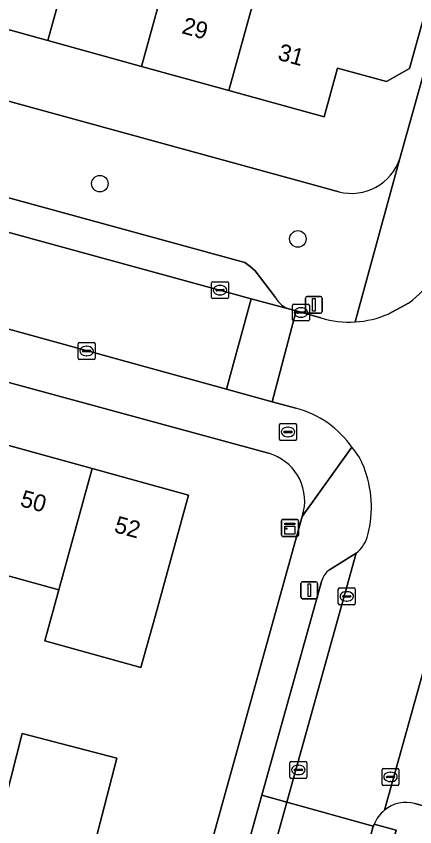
# Model space of a CAD drawing. Extents: x 159817 to 160765, y 380688 to 381638.
# Drawn here: x 160346.29 to 160369.87, y 380969.87 to 381017.81 of the extents above; entities that cross this region are included whole.
import ezdxf

# ---------------------------------------------------------------- set-up
doc = ezdxf.new("R2010")
doc.units = 0
for name, color, linetype in [('IMGEO_Boom', 7, 'Continuous'), ('IMGEO_Brandkraan', 7, 'Continuous'), ('IMGEO_Erf', 7, 'Continuous'), ('IMGEO_Groenvoorziening', 7, 'Continuous'), ('IMGEO_Kast', 7, 'Continuous'), ('IMGEO_Kolk', 7, 'Continuous'), ('IMGEO_Lichtmast', 7, 'Continuous'), ('IMGEO_Pand', 7, 'Continuous'), ('IMGEO_Pand_nummerreeks', 7, 'Continuous'), ('IMGEO_Parkeervlak_open', 7, 'Continuous'), ('IMGEO_Rijbaan_lokaal_open', 7, 'Continuous'), ('IMGEO_Voetpad_open', 7, 'Continuous')]:
    doc.layers.add(name, color=color, linetype=linetype)

msp = doc.modelspace()

# ---------------------------------------------------------------- linework, layer by layer
at = {"layer": 'IMGEO_Boom'}
for centre in [(160351.236, 381007.905), (160362.95, 381004.636)]:
    msp.add_circle(centre, 0.489, dxfattribs=at)
at = {"layer": 'IMGEO_Brandkraan'}
for p, q in [((160361.861, 380992.794), (160361.861, 380993.646)), ((160361.936, 380993.72), (160362.788, 380993.72)), ((160362.163, 380993.263), (160362.561, 380993.263)), ((160362.349, 380993.5), (160362.374, 380993.5)), ((160362.862, 380993.646), (160362.862, 380992.794)), ((160362.12, 380993.214), (160362.12, 380993.226)), ((160362.558, 380993.177), (160362.16, 380993.177)), ((160362.372, 380992.94), (160362.347, 380992.94)), ((160362.604, 380993.226), (160362.604, 380993.214)), ((160362.788, 380992.72), (160361.936, 380992.72))]:
    msp.add_line(p, q, dxfattribs=at)
for points in [[(160361.861, 380992.794), (160361.861, 380993.646)], [(160361.936, 380993.72), (160362.788, 380993.72)], [(160362.862, 380993.646), (160362.862, 380992.794)], [(160362.788, 380992.72), (160361.936, 380992.72)]]:
    msp.add_lwpolyline(points, dxfattribs=at)
for centre, radius, start, end in [((160361.938, 380993.644), 0.0765, 91.552, 178.448), ((160361.938, 380993.644), 0.0765, 91.552, 178.448), ((160362.16, 380993.223), 0.0403, 85.8775, 175.7526), ((160362.565, 380993.225), 0.0386, 1.7309, 96.639), ((160362.786, 380993.644), 0.0765, 1.552, 88.448), ((160362.786, 380993.644), 0.0765, 1.552, 88.448), ((160361.938, 380992.796), 0.0765, 181.552, 268.448), ((160361.938, 380992.796), 0.0765, 181.552, 268.448), ((160362.157, 380993.213), 0.0366, 178.938, 274.7102), ((160362.561, 380993.22), 0.043, 264.8664, 352.4533), ((160362.786, 380992.796), 0.0765, 271.552, 358.448), ((160362.786, 380992.796), 0.0765, 271.552, 358.448)]:
    msp.add_arc(centre, radius, start, end, dxfattribs=at)
for centre, major_axis, ratio, start_param, end_param in [((160362.348, 380993.22), (-0.387, 0.002), 0.722429, 4.712389, 7.853982), ((160362.373, 380993.22), (-0.39, 0.002), 0.717154, 1.570796, 4.712389)]:
    msp.add_ellipse(centre, major_axis=major_axis, ratio=ratio, start_param=start_param, end_param=end_param, dxfattribs=at)
at = {"layer": 'IMGEO_Erf'}
for points in [[(160368.984, 381009.402), (160370.444, 381014.604), (160371.863, 381019.918), (160373.558, 381026.22), (160374.631, 381029.732), (160374.844, 381030.504), (160371.389, 381031.436), (160370.202, 381027.038), (160363.071, 381028.962), (160364.258, 381033.36), (160362.642, 381033.744), (160361.891, 381030.949), (160358.394, 381031.889), (160354.631, 381032.9), (160352.483, 381033.477), (160353.235, 381036.274), (160353.244, 381036.312), (160351.384, 381036.847), (160350.633, 381034.052), (160346.986, 381035.032)], [(160306.239, 381023.664), (160307.725, 381023.254), (160363.438, 381007.96), (160365.368, 381007.43)], [(160371.094, 381020.247), (160369.549, 381014.715), (160368.199, 381013.94), (160365.302, 381014.74), (160364.508, 381011.859), (160358.872, 381013.412), (160353.697, 381014.839), (160348.164, 381016.364), (160342.439, 381017.942)], [(160361.208, 380991.958), (160331.627, 381000)], [(160345.263, 380992.58), (160350.789, 380991.053), (160356.485, 380989.48), (160354.501, 380982.306), (160353.665, 380979.283), (160347.973, 380980.857), (160348.81, 380983.88), (160343.282, 380985.409)], [(160345.27, 380970.111), (160346.634, 380975.385), (160352.242, 380973.935), (160350.211, 380966.082), (160350.693, 380965.982), (160351.246, 380968.638), (160357.062, 380967.428), (160356.509, 380964.772), (160356.667, 380964.739), (160363.205, 380988.215), (160363.29, 380988.528)]]:
    msp.add_lwpolyline(points, dxfattribs=at)
for centre, radius, start, end in [((160366.132, 381010.33), 2.999, 255.2354, 341.9767), ((160360.429, 380989.139), 2.925, 347.9524, 74.5628)]:
    msp.add_arc(centre, radius, start, end, dxfattribs=at)
at = {"layer": 'IMGEO_Groenvoorziening'}
for points in [[(160367.461, 380970.03), (160368.772, 380969.664), (160368.479, 380968.552), (160375.429, 380966.613), (160381.688, 380989.395)], [(160374.201, 380986.831), (160377.471, 380985.931), (160373.132, 380970.354), (160369.868, 380971.239)]]:
    msp.add_lwpolyline(points, dxfattribs=at)
for centre, radius, start, end in [((160369.343, 380969.324), 1.985, 74.6726, 129.96), ((160369.489, 380969.155), 2.209, 130.0469, 156.664)]:
    msp.add_arc(centre, radius, start, end, dxfattribs=at)
at = {"layer": 'IMGEO_Kast'}
for p, q in [((160362.06, 380988.041), (160362.901, 380988.041)), ((160362.901, 380988.041), (160362.06, 380988.041)), ((160361.985, 380987.116), (160361.985, 380987.957)), ((160361.985, 380987.957), (160361.985, 380987.116)), ((160362.985, 380987.966), (160362.985, 380987.125)), ((160362.985, 380987.125), (160362.985, 380987.966)), ((160362.91, 380987.041), (160362.069, 380987.041)), ((160362.069, 380987.041), (160362.91, 380987.041))]:
    msp.add_line(p, q, dxfattribs=at)
for points in [[(160362.18, 380987.831), (160362.78, 380987.831), (160362.78, 380987.746), (160362.18, 380987.746), (160362.18, 380987.831)], [(160362.18, 380987.656), (160362.78, 380987.656), (160362.78, 380987.167), (160362.18, 380987.167), (160362.18, 380987.656)]]:
    msp.add_lwpolyline(points, dxfattribs=at)
msp.add_circle((160362.264, 380987.505), 0.0377, dxfattribs=at)
for centre, start, end in [((160362.063, 380987.963), 92.4484, 184.2845), ((160362.063, 380987.963), 92.4484, 184.2845), ((160362.907, 380987.963), 2.4484, 94.2845), ((160362.907, 380987.963), 2.4484, 94.2845), ((160362.063, 380987.119), 182.4484, 274.2845), ((160362.063, 380987.119), 182.4484, 274.2845), ((160362.907, 380987.119), 272.4484, 4.2845), ((160362.907, 380987.119), 272.4484, 4.2845)]:
    msp.add_arc(centre, 0.0779, start, end, dxfattribs=at)
at = {"layer": 'IMGEO_Kolk'}
for p, q in [((160357.844, 381001.181), (160357.844, 381002.033)), ((160357.919, 381002.107), (160358.771, 381002.107)), ((160358.845, 381002.033), (160358.845, 381001.181)), ((160358.103, 381001.601), (160358.103, 381001.613)), ((160358.541, 381001.564), (160358.143, 381001.564)), ((160358.146, 381001.65), (160358.544, 381001.65)), ((160358.332, 381001.887), (160358.357, 381001.887)), ((160358.587, 381001.613), (160358.587, 381001.601)), ((160358.771, 381001.107), (160357.919, 381001.107)), ((160358.355, 381001.327), (160358.33, 381001.327)), ((160362.629, 380999.856), (160362.629, 381000.708)), ((160362.704, 381000.782), (160363.556, 381000.782)), ((160363.117, 381000.562), (160363.142, 381000.562)), ((160363.63, 381000.708), (160363.63, 380999.856)), ((160362.888, 381000.276), (160362.888, 381000.288)), ((160363.326, 381000.239), (160362.928, 381000.239)), ((160362.931, 381000.325), (160363.329, 381000.325)), ((160363.14, 381000.002), (160363.115, 381000.002)), ((160363.372, 381000.288), (160363.372, 381000.276)), ((160363.556, 380999.782), (160362.704, 380999.782)), ((160349.955, 380997.581), (160349.955, 380998.433)), ((160350.03, 380998.507), (160350.882, 380998.507)), ((160350.443, 380998.287), (160350.468, 380998.287)), ((160350.956, 380998.433), (160350.956, 380997.581)), ((160350.214, 380998.001), (160350.214, 380998.013)), ((160350.652, 380997.964), (160350.254, 380997.964)), ((160350.257, 380998.05), (160350.655, 380998.05)), ((160350.466, 380997.727), (160350.441, 380997.727)), ((160350.698, 380998.013), (160350.698, 380998.001)), ((160350.882, 380997.507), (160350.03, 380997.507)), ((160365.343, 380983.068), (160365.343, 380983.92)), ((160365.418, 380983.994), (160366.27, 380983.994)), ((160365.831, 380983.774), (160365.856, 380983.774)), ((160366.344, 380983.92), (160366.344, 380983.068)), ((160365.602, 380983.488), (160365.602, 380983.5)), ((160366.04, 380983.451), (160365.642, 380983.451)), ((160365.645, 380983.537), (160366.043, 380983.537)), ((160365.854, 380983.214), (160365.829, 380983.214)), ((160366.086, 380983.5), (160366.086, 380983.488)), ((160366.27, 380982.994), (160365.418, 380982.994)), ((160362.481, 380972.807), (160362.481, 380973.659)), ((160362.556, 380973.733), (160363.408, 380973.733)), ((160363.482, 380973.659), (160363.482, 380972.807)), ((160362.74, 380973.227), (160362.74, 380973.239)), ((160363.178, 380973.19), (160362.78, 380973.19)), ((160362.783, 380973.276), (160363.181, 380973.276)), ((160362.969, 380973.513), (160362.994, 380973.513)), ((160363.224, 380973.239), (160363.224, 380973.227)), ((160367.932, 380972.392), (160367.932, 380973.244)), ((160368.007, 380973.318), (160368.859, 380973.318)), ((160368.933, 380973.244), (160368.933, 380972.392)), ((160363.408, 380972.733), (160362.556, 380972.733)), ((160362.992, 380972.953), (160362.967, 380972.953)), ((160368.191, 380972.812), (160368.191, 380972.824)), ((160368.629, 380972.775), (160368.231, 380972.775)), ((160368.234, 380972.861), (160368.632, 380972.861)), ((160368.42, 380973.098), (160368.445, 380973.098)), ((160368.675, 380972.824), (160368.675, 380972.812)), ((160368.859, 380972.318), (160368.007, 380972.318)), ((160368.443, 380972.538), (160368.418, 380972.538))]:
    msp.add_line(p, q, dxfattribs=at)
for points in [[(160357.844, 381001.181), (160357.844, 381002.033)], [(160357.919, 381002.107), (160358.771, 381002.107)], [(160358.845, 381002.033), (160358.845, 381001.181)], [(160358.771, 381001.107), (160357.919, 381001.107)], [(160362.629, 380999.856), (160362.629, 381000.708)], [(160362.704, 381000.782), (160363.556, 381000.782)], [(160363.63, 381000.708), (160363.63, 380999.856)], [(160363.556, 380999.782), (160362.704, 380999.782)], [(160349.955, 380997.581), (160349.955, 380998.433)], [(160350.03, 380998.507), (160350.882, 380998.507)], [(160350.956, 380998.433), (160350.956, 380997.581)], [(160350.882, 380997.507), (160350.03, 380997.507)], [(160365.343, 380983.068), (160365.343, 380983.92)], [(160365.418, 380983.994), (160366.27, 380983.994)], [(160366.344, 380983.92), (160366.344, 380983.068)], [(160366.27, 380982.994), (160365.418, 380982.994)], [(160362.481, 380972.807), (160362.481, 380973.659)], [(160362.556, 380973.733), (160363.408, 380973.733)], [(160363.482, 380973.659), (160363.482, 380972.807)], [(160367.932, 380972.392), (160367.932, 380973.244)], [(160368.007, 380973.318), (160368.859, 380973.318)], [(160368.933, 380973.244), (160368.933, 380972.392)], [(160363.408, 380972.733), (160362.556, 380972.733)], [(160368.859, 380972.318), (160368.007, 380972.318)]]:
    msp.add_lwpolyline(points, dxfattribs=at)
for centre, radius, start, end in [((160357.921, 381002.031), 0.0765, 91.552, 178.448), ((160357.921, 381002.031), 0.0765, 91.552, 178.448), ((160358.769, 381002.031), 0.0765, 1.552, 88.448), ((160358.769, 381002.031), 0.0765, 1.552, 88.448), ((160358.143, 381001.61), 0.0403, 85.8775, 175.7526), ((160358.14, 381001.6), 0.0366, 178.938, 274.7102), ((160358.544, 381001.607), 0.043, 264.8664, 352.4533), ((160358.548, 381001.612), 0.0386, 1.7309, 96.639), ((160357.921, 381001.183), 0.0765, 181.552, 268.448), ((160357.921, 381001.183), 0.0765, 181.552, 268.448), ((160358.769, 381001.183), 0.0765, 271.552, 358.448), ((160358.769, 381001.183), 0.0765, 271.552, 358.448), ((160362.706, 381000.706), 0.0765, 91.552, 178.448), ((160362.706, 381000.706), 0.0765, 91.552, 178.448), ((160363.554, 381000.706), 0.0765, 1.552, 88.448), ((160363.554, 381000.706), 0.0765, 1.552, 88.448), ((160362.928, 381000.285), 0.0403, 85.8775, 175.7526), ((160362.925, 381000.275), 0.0366, 178.938, 274.7102), ((160363.329, 381000.282), 0.043, 264.8664, 352.4533), ((160363.333, 381000.287), 0.0386, 1.7309, 96.639), ((160362.706, 380999.858), 0.0765, 181.552, 268.448), ((160362.706, 380999.858), 0.0765, 181.552, 268.448), ((160363.554, 380999.858), 0.0765, 271.552, 358.448), ((160363.554, 380999.858), 0.0765, 271.552, 358.448), ((160350.032, 380998.431), 0.0765, 91.552, 178.448), ((160350.032, 380998.431), 0.0765, 91.552, 178.448), ((160350.88, 380998.431), 0.0765, 1.552, 88.448), ((160350.88, 380998.431), 0.0765, 1.552, 88.448), ((160350.032, 380997.583), 0.0765, 181.552, 268.448), ((160350.032, 380997.583), 0.0765, 181.552, 268.448), ((160350.254, 380998.01), 0.0403, 85.8775, 175.7526), ((160350.251, 380998), 0.0366, 178.938, 274.7102), ((160350.655, 380998.007), 0.043, 264.8664, 352.4533), ((160350.659, 380998.012), 0.0386, 1.7309, 96.639), ((160350.88, 380997.583), 0.0765, 271.552, 358.448), ((160350.88, 380997.583), 0.0765, 271.552, 358.448), ((160365.42, 380983.918), 0.0765, 91.552, 178.448), ((160365.42, 380983.918), 0.0765, 91.552, 178.448), ((160366.268, 380983.918), 0.0765, 1.552, 88.448), ((160366.268, 380983.918), 0.0765, 1.552, 88.448), ((160365.642, 380983.497), 0.0403, 85.8775, 175.7526), ((160365.639, 380983.487), 0.0366, 178.938, 274.7102), ((160366.043, 380983.494), 0.043, 264.8664, 352.4533), ((160366.047, 380983.499), 0.0386, 1.7309, 96.639), ((160365.42, 380983.07), 0.0765, 181.552, 268.448), ((160365.42, 380983.07), 0.0765, 181.552, 268.448), ((160366.268, 380983.07), 0.0765, 271.552, 358.448), ((160366.268, 380983.07), 0.0765, 271.552, 358.448), ((160362.558, 380973.657), 0.0765, 91.552, 178.448), ((160362.558, 380973.657), 0.0765, 91.552, 178.448), ((160363.406, 380973.657), 0.0765, 1.552, 88.448), ((160363.406, 380973.657), 0.0765, 1.552, 88.448), ((160362.78, 380973.236), 0.0403, 85.8775, 175.7526), ((160362.777, 380973.226), 0.0366, 178.938, 274.7102), ((160363.181, 380973.233), 0.043, 264.8664, 352.4533), ((160363.185, 380973.238), 0.0386, 1.7309, 96.639), ((160368.009, 380973.242), 0.0765, 91.552, 178.448), ((160368.009, 380973.242), 0.0765, 91.552, 178.448), ((160368.857, 380973.242), 0.0765, 1.552, 88.448), ((160368.857, 380973.242), 0.0765, 1.552, 88.448), ((160362.558, 380972.809), 0.0765, 181.552, 268.448), ((160362.558, 380972.809), 0.0765, 181.552, 268.448), ((160363.406, 380972.809), 0.0765, 271.552, 358.448), ((160363.406, 380972.809), 0.0765, 271.552, 358.448), ((160368.231, 380972.821), 0.0403, 85.8775, 175.7526), ((160368.228, 380972.811), 0.0366, 178.938, 274.7102), ((160368.632, 380972.818), 0.043, 264.8664, 352.4533), ((160368.636, 380972.823), 0.0386, 1.7309, 96.639), ((160368.009, 380972.394), 0.0765, 181.552, 268.448), ((160368.009, 380972.394), 0.0765, 181.552, 268.448), ((160368.857, 380972.394), 0.0765, 271.552, 358.448), ((160368.857, 380972.394), 0.0765, 271.552, 358.448)]:
    msp.add_arc(centre, radius, start, end, dxfattribs=at)
for centre, major_axis, ratio, start_param, end_param in [((160358.331, 381001.607), (-0.387, 0.002), 0.722429, 4.712389, 7.853982), ((160358.356, 381001.607), (-0.39, 0.002), 0.717154, 1.570796, 4.712389), ((160363.116, 381000.282), (-0.387, 0.002), 0.722429, 4.712389, 7.853982), ((160363.141, 381000.282), (-0.39, 0.002), 0.717154, 1.570796, 4.712389), ((160350.442, 380998.007), (-0.387, 0.002), 0.722429, 4.712389, 7.853982), ((160350.467, 380998.007), (-0.39, 0.002), 0.717154, 1.570796, 4.712389), ((160365.83, 380983.494), (-0.387, 0.002), 0.722429, 4.712389, 7.853982), ((160365.855, 380983.494), (-0.39, 0.002), 0.717154, 1.570796, 4.712389), ((160362.968, 380973.233), (-0.387, 0.002), 0.722429, 4.712389, 7.853982), ((160362.993, 380973.233), (-0.39, 0.002), 0.717154, 1.570796, 4.712389), ((160368.419, 380972.818), (-0.387, 0.002), 0.722429, 4.712389, 7.853982), ((160368.444, 380972.818), (-0.39, 0.002), 0.717154, 1.570796, 4.712389)]:
    msp.add_ellipse(centre, major_axis=major_axis, ratio=ratio, start_param=start_param, end_param=end_param, dxfattribs=at)
at = {"layer": 'IMGEO_Lichtmast'}
for p, q in [((160363.396, 381000.338), (160363.396, 381001.138)), ((160363.396, 381001.138), (160363.396, 381000.338)), ((160363.496, 381001.238), (160364.286, 381001.238)), ((160364.286, 381001.238), (160363.496, 381001.238)), ((160364.386, 381001.138), (160364.386, 381000.338)), ((160364.386, 381000.338), (160364.386, 381001.138)), ((160364.286, 381000.238), (160363.496, 381000.238)), ((160363.496, 381000.238), (160364.286, 381000.238)), ((160363.13, 380983.458), (160363.13, 380984.258)), ((160363.13, 380984.258), (160363.13, 380983.458)), ((160363.23, 380984.358), (160364.02, 380984.358)), ((160364.02, 380984.358), (160363.23, 380984.358)), ((160364.12, 380984.258), (160364.12, 380983.458)), ((160364.12, 380983.458), (160364.12, 380984.258)), ((160364.02, 380983.358), (160363.23, 380983.358)), ((160363.23, 380983.358), (160364.02, 380983.358))]:
    msp.add_line(p, q, dxfattribs=at)
for points in [[(160363.816, 381001.113), (160363.966, 381001.113), (160363.966, 381000.363), (160363.816, 381000.363), (160363.816, 381001.113)], [(160363.55, 380984.233), (160363.7, 380984.233), (160363.7, 380983.483), (160363.55, 380983.483), (160363.55, 380984.233)]]:
    msp.add_lwpolyline(points, dxfattribs=at)
for centre, start, end in [((160363.496, 381001.138), 90, 180), ((160363.496, 381001.138), 90, 180), ((160364.286, 381001.138), 0, 90), ((160364.286, 381001.138), 360, 90), ((160363.496, 381000.338), 180, 270), ((160363.496, 381000.338), 180, 270), ((160364.286, 381000.338), 270, 0), ((160364.286, 381000.338), 270, 0), ((160363.23, 380984.258), 90, 180), ((160363.23, 380984.258), 90, 180), ((160364.02, 380984.258), 0, 90), ((160364.02, 380984.258), 360, 90), ((160363.23, 380983.458), 180, 270), ((160363.23, 380983.458), 180, 270), ((160364.02, 380983.458), 270, 0), ((160364.02, 380983.458), 270, 0)]:
    msp.add_arc(centre, 0.1, start, end, dxfattribs=at)
at = {"layer": 'IMGEO_Pand'}
for points in [[(160350.154, 381023.587), (160344.429, 381025.165), (160342.439, 381017.942), (160348.164, 381016.364)], [(160350.154, 381023.587), (160348.164, 381016.364), (160353.697, 381014.839), (160355.687, 381022.062)], [(160358.872, 381013.412), (160360.863, 381020.636), (160355.687, 381022.062), (160353.697, 381014.839)], [(160358.872, 381013.412), (160364.508, 381011.859), (160365.302, 381014.74), (160368.199, 381013.94), (160369.549, 381014.715), (160371.094, 381020.247), (160366.803, 381021.433), (160366.179, 381019.17), (160360.863, 381020.636)], [(160343.282, 380985.409), (160348.81, 380983.88), (160350.789, 380991.053), (160345.263, 380992.58)], [(160350.789, 380991.053), (160348.81, 380983.88), (160347.973, 380980.857), (160353.665, 380979.283), (160354.501, 380982.306), (160356.485, 380989.48)], [(160352.242, 380973.935), (160346.634, 380975.385), (160345.27, 380970.111), (160344.574, 380967.421), (160350.182, 380965.97), (160350.211, 380966.082)]]:
    msp.add_lwpolyline(points, close=True, dxfattribs=at)
at = {"layer": 'IMGEO_Parkeervlak_open'}
for points in [[(160361.63, 381001.162), (160360.42, 381002.756), (160360.135, 381003.011), (160359.806, 381003.238), (160307.446, 381017.566)], [(160303.571, 381016.59), (160312.174, 381014.237), (160314.835, 381013.509), (160360.19, 381001.089), (160362.476, 381000.483)], [(160372.885, 380988.074), (160368.068, 380970.846)], [(160369.868, 380971.239), (160373.132, 380970.354), (160377.471, 380985.931), (160374.201, 380986.831)], [(160364.374, 380984.439), (160360.816, 380971.732), (160362.306, 380971.33), (160366.401, 380986.044)], [(160366.401, 380986.044), (160364.812, 380985.064)]]:
    msp.add_lwpolyline(points, dxfattribs=at)
msp.add_lwpolyline([(160362.306, 380971.33), (160360.816, 380971.732), (160359.227, 380966.025), (160360.703, 380965.571)], close=True, dxfattribs=at)
for centre, radius, start, end in [((160362.898, 381001.875), 1.455, 209.3632, 253.1357), ((160365.493, 380984.121), 1.164, 125.8333, 164.1212), ((160369.343, 380969.324), 1.985, 74.6726, 129.96)]:
    msp.add_arc(centre, radius, start, end, dxfattribs=at)
at = {"layer": 'IMGEO_Rijbaan_lokaal_open'}
for points in [[(160314.835, 381013.509), (160313.429, 381008.229), (160358.736, 380995.757), (160360.19, 381001.089)], [(160361.434, 380994.997), (160362.844, 381000.385), (160362.476, 381000.483), (160360.19, 381001.089), (160358.736, 380995.757)], [(160365.831, 380964.203), (160366.078, 380965.079), (160367.152, 380968.922), (160367.411, 380969.903), (160362.306, 380971.33), (160360.703, 380965.571)]]:
    msp.add_lwpolyline(points, close=True, dxfattribs=at)
for points in [[(160369.505, 381000.846), (160368.287, 381000.193)], [(160364.317, 380999.966), (160362.844, 381000.385), (160361.434, 380994.997), (160362.838, 380994.62)], [(160368.068, 380970.846), (160372.885, 380988.074)], [(160366.401, 380986.044), (160362.306, 380971.33), (160367.411, 380969.903), (160367.435, 380969.967), (160367.461, 380970.03)]]:
    msp.add_lwpolyline(points, dxfattribs=at)
for centre, radius, start, end in [((160366.083, 381005.582), 5.843, 305.8481, 348.4561), ((160365.994, 381005.47), 5.753, 273.4984, 293.4886), ((160365.995, 381005.479), 5.763, 253.074, 273.4834), ((160361.394, 380989.014), 5.789, 54.9814, 75.5574), ((160361.407, 380989.022), 5.775, 34.7632, 55.0375), ((160363.385, 380989.861), 3.697, 20.6981, 41.5814), ((160360.781, 380988.762), 6.523, 345.5964, 21.6466), ((160365.131, 380987.624), 2.027, 308.8028, 346.1668), ((160369.489, 380969.155), 2.209, 130.0469, 156.664)]:
    msp.add_arc(centre, radius, start, end, dxfattribs=at)
at = {"layer": 'IMGEO_Voetpad_open'}
for points in [[(160370.831, 381007.918), (160373.562, 381017.959), (160375.161, 381023.66), (160375.808, 381025.963), (160375.364, 381026.093), (160376.372, 381029.708), (160376.805, 381029.591), (160387.96, 381070.128), (160389.537, 381075.853), (160387.492, 381076.468), (160375.259, 381032.013), (160374.844, 381030.504), (160374.631, 381029.732), (160373.558, 381026.22), (160371.863, 381019.918), (160370.444, 381014.604), (160368.984, 381009.402), (160366.345, 380999.727)], [(160217.531, 381036.037), (160208.641, 381040.93), (160203.909, 381043.552), (160203.633, 381043.699), (160201.05, 381044.964), (160200.125, 381041.435), (160201.664, 381040.703), (160201.415, 381039.67), (160201.341, 381039.361), (160200.397, 381036.285), (160203.467, 381035.401), (160225.828, 381029.258), (160227.232, 381028.872), (160273.402, 381016.188), (160276.352, 381015.377), (160309.745, 381006.087), (160312.885, 381005.214), (160331.627, 381000), (160361.208, 380991.958)], [(160365.368, 381007.43), (160363.438, 381007.96), (160307.725, 381023.254)], [(160362.838, 380994.62), (160361.434, 380994.997), (160358.736, 380995.757), (160313.429, 381008.229), (160310.756, 381008.967), (160275.707, 381018.648)], [(160307.446, 381017.566), (160359.806, 381003.238), (160360.135, 381003.011), (160360.42, 381002.756), (160361.63, 381001.162)], [(160366.345, 380999.727), (160368.984, 381009.402)], [(160362.476, 381000.483), (160362.844, 381000.385), (160364.317, 380999.966)], [(160368.287, 381000.193), (160369.505, 381000.846)], [(160366.151, 380992.315), (160363.205, 380988.215), (160356.667, 380964.739), (160356.205, 380963.08), (160351.743, 380947.057), (160350.741, 380943.476), (160350.627, 380943.505), (160348.889, 380937.284)], [(160363.29, 380988.528), (160363.205, 380988.215), (160366.151, 380992.315)], [(160364.812, 380985.064), (160366.401, 380986.044)], [(160359.227, 380966.025), (160360.816, 380971.732), (160364.374, 380984.439)]]:
    msp.add_lwpolyline(points, dxfattribs=at)
msp.add_lwpolyline([(160368.772, 380969.664), (160367.461, 380970.03), (160367.435, 380969.967), (160367.411, 380969.903), (160367.152, 380968.922), (160368.479, 380968.552)], close=True, dxfattribs=at)
for centre, radius, start, end in [((160366.132, 381010.33), 2.999, 255.2354, 341.9767), ((160366.083, 381005.582), 5.843, 305.8481, 348.4561), ((160362.898, 381001.875), 1.455, 209.3632, 253.1357), ((160365.994, 381005.47), 5.753, 273.4984, 293.4886), ((160365.995, 381005.479), 5.763, 253.074, 273.4834), ((160361.394, 380989.014), 5.789, 54.9814, 75.5574), ((160361.407, 380989.022), 5.775, 34.7632, 55.0375), ((160363.385, 380989.861), 3.697, 20.6981, 41.5814), ((160360.429, 380989.139), 2.925, 347.9524, 74.5628), ((160360.781, 380988.762), 6.523, 345.5964, 21.6466), ((160365.131, 380987.624), 2.027, 308.8028, 346.1668), ((160365.493, 380984.121), 1.164, 125.8333, 164.1212)]:
    msp.add_arc(centre, radius, start, end, dxfattribs=at)

# ---------------------------------------------------------------- texts
at = {"layer": 'IMGEO_Pand_nummerreeks'}
for s, rotation, p in [('29', 344.5906, (160356.027, 381016.811)), ('31', 344.5906, (160361.705, 381015.246)), ('50', 344.5596, (160346.464, 380988.845)), ('52', 344.5596, (160352.027, 380987.309))]:
    msp.add_text(s, height=1, rotation=rotation, dxfattribs=at).set_placement(p)

doc.saveas('drawing.dxf')
